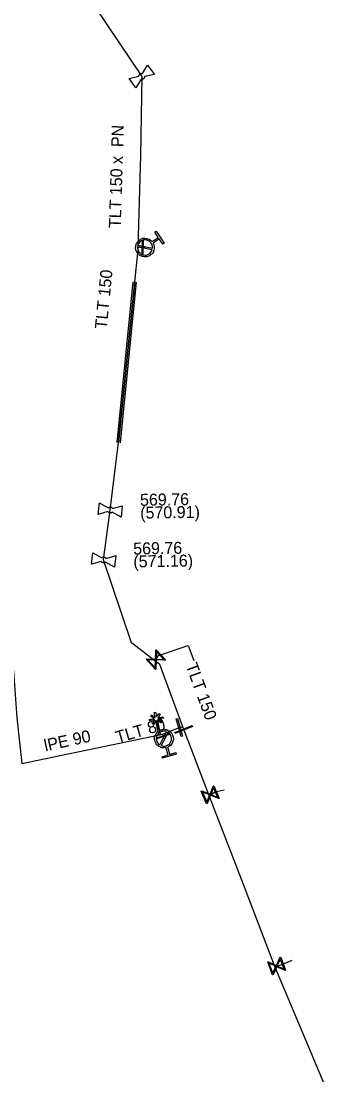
# Model space of a CAD drawing. Extents: x -643544 to -637295, y -1119190 to -1111715.
# Drawn here: x -641833.9 to -641799.6, y -1112714.6 to -1112600.1 of the extents above; entities that cross this region are included whole.
import ezdxf

# ---------------------------------------------------------------- set-up
doc = ezdxf.new("R2010")
doc.units = 0
for name, color, linetype in [('Default', 7, 'Continuous'), ('VP Chránička', 7, 'Continuous'), ('VP Chránička - okraje', 7, 'Continuous'), ('VP Hydrant', 7, 'Continuous'), ('VP Lomový bod', 7, 'Continuous'), ('VP Lomový bod - popis', 7, 'Continuous'), ('VP Přípojka', 7, 'Continuous'), ('VP Změna materiálu', 7, 'Continuous'), ('VP Řad', 7, 'Continuous'), ('VP Řad - popis', 7, 'Continuous'), ('VP Šoupě', 7, 'Continuous')]:
    doc.layers.add(name, color=color, linetype=linetype)

msp = doc.modelspace()

# ---------------------------------------------------------------- linework, layer by layer
at = {"layer": 'Default'}
for points in [[(-641821.08, -1112606.09), (-641821.08, -1112606.04), (-641821.05, -1112605.99), (-641821.02, -1112605.92), (-641820.95, -1112605.87), (-641820.89, -1112605.82), (-641820.8, -1112605.81), (-641820.75, -1112605.8), (-641820.7, -1112605.81)], [(-641820.46, -1112606.14), (-641820.46, -1112606.2), (-641820.48, -1112606.25), (-641820.52, -1112606.32), (-641820.58, -1112606.37), (-641820.65, -1112606.42), (-641820.73, -1112606.43), (-641820.79, -1112606.44), (-641820.84, -1112606.42)], [(-641819.55, -1112624.21), (-641819.37, -1112624.52), (-641819.44, -1112624.88), (-641819.51, -1112625.29), (-641819.86, -1112625.53), (-641820.2, -1112625.76), (-641820.6, -1112625.68), (-641821.01, -1112625.61), (-641821.25, -1112625.27), (-641821.48, -1112624.93), (-641821.41, -1112624.52), (-641821.33, -1112624.11), (-641820.99, -1112623.88), (-641820.65, -1112623.64), (-641820.24, -1112623.72), (-641819.88, -1112623.78), (-641819.65, -1112624.06)], [(-641819.61, -1112624.76), (-641819.59, -1112624.48), (-641819.75, -1112624.24), (-641819.94, -1112623.96), (-641820.27, -1112623.9), (-641820.6, -1112623.84), (-641820.88, -1112624.03), (-641821.12, -1112624.19), (-641821.2, -1112624.46)], [(-641821.23, -1112624.64), (-641821.25, -1112624.92), (-641821.09, -1112625.16), (-641820.9, -1112625.44), (-641820.57, -1112625.5), (-641820.24, -1112625.56), (-641819.96, -1112625.37), (-641819.72, -1112625.2), (-641819.64, -1112624.94)], [(-641824.4, -1112652.98), (-641824.36, -1112652.94), (-641824.31, -1112652.92), (-641824.23, -1112652.89), (-641824.15, -1112652.9), (-641824.07, -1112652.91), (-641824, -1112652.96), (-641823.96, -1112652.99), (-641823.93, -1112653.04)], [(-641823.98, -1112653.44), (-641824.02, -1112653.48), (-641824.07, -1112653.5), (-641824.15, -1112653.53), (-641824.23, -1112653.52), (-641824.31, -1112653.51), (-641824.38, -1112653.46), (-641824.42, -1112653.43), (-641824.45, -1112653.38)], [(-641824.7, -1112658.86), (-641824.74, -1112658.9), (-641824.79, -1112658.92), (-641824.87, -1112658.95), (-641824.95, -1112658.94), (-641825.03, -1112658.93), (-641825.1, -1112658.88), (-641825.14, -1112658.85), (-641825.17, -1112658.8)], [(-641825.12, -1112658.4), (-641825.08, -1112658.36), (-641825.03, -1112658.34), (-641824.95, -1112658.31), (-641824.87, -1112658.32), (-641824.79, -1112658.33), (-641824.72, -1112658.38), (-641824.68, -1112658.41), (-641824.65, -1112658.46)], [(-641818.16, -1112679.02), (-641818.51, -1112679.1), (-641818.83, -1112678.93), (-641819.2, -1112678.73), (-641819.32, -1112678.34), (-641819.44, -1112677.94), (-641819.25, -1112677.58), (-641819.06, -1112677.21), (-641818.66, -1112677.09), (-641818.27, -1112676.96), (-641817.9, -1112677.16), (-641817.53, -1112677.35), (-641817.41, -1112677.74), (-641817.29, -1112678.14), (-641817.48, -1112678.51), (-641817.64, -1112678.83), (-641817.98, -1112678.97)], [(-641818.07, -1112677.28), (-641818.33, -1112677.18), (-641818.6, -1112677.27), (-641818.92, -1112677.37), (-641819.08, -1112677.66), (-641819.24, -1112677.96), (-641819.14, -1112678.28), (-641819.05, -1112678.56), (-641818.82, -1112678.72)], [(-641818.66, -1112678.8), (-641818.4, -1112678.91), (-641818.12, -1112678.82), (-641817.8, -1112678.72), (-641817.64, -1112678.42), (-641817.49, -1112678.12), (-641817.59, -1112677.8), (-641817.67, -1112677.52), (-641817.91, -1112677.37)]]:
    msp.add_open_spline(points, degree=3, dxfattribs=at)
at = {"layer": 'VP Chránička'}
for points in [[(-641823.28, -1112645.88), (-641821.54, -1112628.44)], [(-641821.54, -1112628.44), (-641823.28, -1112645.88)]]:
    msp.add_lwpolyline(points, dxfattribs=at)
at = {"layer": 'VP Chránička - okraje'}
for points in [[(-641823.44, -1112645.86), (-641821.7, -1112628.42)], [(-641823.43, -1112645.87), (-641821.69, -1112628.43)], [(-641821.39, -1112628.45), (-641823.13, -1112645.89)], [(-641821.38, -1112628.46), (-641823.12, -1112645.9)]]:
    msp.add_lwpolyline(points, dxfattribs=at)
at = {"layer": 'VP Hydrant'}
for points in [[(-641819.65, -1112624.06), (-641818.98, -1112623.6), (-641819.37, -1112623.03), (-641819.22, -1112622.92), (-641818.33, -1112624.21), (-641818.48, -1112624.32), (-641818.87, -1112623.75), (-641819.55, -1112624.21)], [(-641821.2, -1112624.46), (-641819.61, -1112624.76)], [(-641819.64, -1112624.94), (-641821.23, -1112624.64)], [(-641818.82, -1112678.72), (-641818.07, -1112677.28)], [(-641817.91, -1112677.37), (-641818.66, -1112678.8)], [(-641817.98, -1112678.97), (-641817.74, -1112679.75), (-641817.08, -1112679.54), (-641817.02, -1112679.72), (-641818.51, -1112680.18), (-641818.57, -1112680.01), (-641817.91, -1112679.8), (-641818.16, -1112679.02)]]:
    msp.add_lwpolyline(points, dxfattribs=at)
at = {"layer": 'VP Lomový bod'}
for points in [[(-641820.7, -1112605.81), (-641820.13, -1112604.88)], [(-641820.13, -1112604.88), (-641819.39, -1112605.89), (-641820.46, -1112606.14)], [(-641820.84, -1112606.42), (-641821.41, -1112607.36), (-641822.15, -1112606.35), (-641821.08, -1112606.09)], [(-641825.5, -1112653.68), (-641825.36, -1112652.44), (-641824.4, -1112652.98)], [(-641823.93, -1112653.04), (-641822.88, -1112652.74), (-641823.02, -1112653.98), (-641823.98, -1112653.44)], [(-641824.45, -1112653.38), (-641825.5, -1112653.68)], [(-641826.22, -1112659.1), (-641826.08, -1112657.86), (-641825.12, -1112658.4)], [(-641825.17, -1112658.8), (-641826.22, -1112659.1)], [(-641824.65, -1112658.46), (-641823.6, -1112658.16), (-641823.74, -1112659.4), (-641824.7, -1112658.86)]]:
    msp.add_lwpolyline(points, dxfattribs=at)
at = {"layer": 'VP Přípojka'}
for points in [[(-641820.42, -1112624.7), (-641820.67, -1112624.7), (-641821.19, -1112624.68)], [(-641818.96, -1112669.03), (-641815.72, -1112667.93), (-641815.13, -1112669.56)], [(-641819.34, -1112669.59), (-641819.24, -1112669.46), (-641818.96, -1112669.03)], [(-641818.38, -1112678.03), (-641818.42, -1112677.76), (-641818.53, -1112677.54)], [(-641813.49, -1112684.15), (-641813.34, -1112684.14), (-641812.79, -1112683.82)], [(-641812.79, -1112683.82), (-641811.84, -1112683.62)], [(-641805.76, -1112702.65), (-641804.44, -1112702.11)], [(-641806.32, -1112702.79), (-641806.15, -1112702.75), (-641805.76, -1112702.65)]]:
    msp.add_lwpolyline(points, dxfattribs=at)
at = {"layer": 'VP Změna materiálu'}
msp.add_lwpolyline([(-641819.31, -1112675.73), (-641819.43, -1112675.2), (-641819.27, -1112675.17), (-641819.16, -1112675.69), (-641818.91, -1112675.3), (-641818.78, -1112675.38), (-641819.03, -1112675.77), (-641818.47, -1112675.66), (-641818.43, -1112675.81), (-641819.01, -1112675.93), (-641818.61, -1112676.19), (-641818.7, -1112676.32), (-641819.08, -1112676.06), (-641818.76, -1112677.61), (-641818.91, -1112677.65), (-641819.24, -1112676.09), (-641819.5, -1112676.49), (-641819.63, -1112676.4), (-641819.37, -1112676), (-641819.94, -1112676.12), (-641819.97, -1112675.97), (-641819.41, -1112675.85), (-641819.8, -1112675.6), (-641819.71, -1112675.47), (-641819.31, -1112675.73)], dxfattribs=at)
at = {"layer": 'VP Řad'}
for points in [[(-641836.98, -1112444.06), (-641835.95, -1112454.2), (-641832.28, -1112507.84), (-641832.2, -1112508.33), (-641831.47, -1112528.32), (-641829.81, -1112563.51), (-641828.48, -1112591.77), (-641828.2, -1112593.77), (-641827.99, -1112595.32), (-641825.74, -1112598.69), (-641820.77, -1112606.12), (-641820.89, -1112614.72), (-641821.19, -1112624.68), (-641821.21, -1112625.3)], [(-641799.6, -1112718.81), (-641802.96, -1112710.8), (-641806.32, -1112702.79), (-641809.93, -1112693.41), (-641813.49, -1112684.15), (-641815.42, -1112679.13), (-641816.22, -1112677.05), (-641816.33, -1112676.77), (-641818.82, -1112669.98), (-641819.34, -1112669.59), (-641821.9, -1112667.63), (-641824.91, -1112658.63), (-641824.19, -1112653.21), (-641823.56, -1112647.9), (-641823.28, -1112645.88), (-641821.54, -1112628.44), (-641821.21, -1112625.3)], [(-641813.22, -1112747.05), (-641849.63, -1112750.25), (-641881.27, -1112752.06), (-641884.85, -1112751.92), (-641909.07, -1112751.66), (-641910.72, -1112736.98), (-641914.03, -1112712.35), (-641914.48, -1112707.66), (-641914.47, -1112706.15), (-641914.78, -1112703.64), (-641915.28, -1112699.25), (-641917.75, -1112672.4), (-641917.78, -1112671.99), (-641917.77, -1112671.78), (-641917.47, -1112657.03), (-641891.4, -1112657.23), (-641872.73, -1112657.15), (-641868.07, -1112657.13), (-641838.71, -1112661.44), (-641834.69, -1112670.7), (-641834.32, -1112675.79), (-641833.79, -1112680.75)], [(-641818.84, -1112677.63), (-641818.53, -1112677.54), (-641816.69, -1112676.84), (-641816.33, -1112676.77)], [(-641833.79, -1112680.75), (-641818.84, -1112677.63)]]:
    msp.add_lwpolyline(points, dxfattribs=at)
at = {"layer": 'VP Šoupě'}
for points in [[(-641820.61, -1112623.95), (-641820.64, -1112625.45), (-641820.73, -1112625.45), (-641820.7, -1112623.95), (-641820.61, -1112623.95)], [(-641819.2, -1112668.4), (-641818.18, -1112669.5), (-641818.23, -1112669.54), (-641818.36, -1112669.53), (-641819.2, -1112669.5), (-641819.23, -1112670.48), (-641819.28, -1112670.52), (-641820.3, -1112669.42), (-641820.25, -1112669.38), (-641819.28, -1112669.41), (-641819.25, -1112668.57), (-641819.25, -1112668.44), (-641819.2, -1112668.4)], [(-641819.17, -1112668.58), (-641819.19, -1112669.42), (-641818.36, -1112669.44), (-641819.17, -1112668.58)], [(-641819.31, -1112670.34), (-641819.28, -1112669.5), (-641820.12, -1112669.48), (-641819.31, -1112670.34)], [(-641816.9, -1112675.86), (-641816.36, -1112677.79), (-641816.48, -1112677.82), (-641817.02, -1112675.89), (-641816.9, -1112675.86)], [(-641815.27, -1112676.74), (-641817.13, -1112677.47), (-641817.18, -1112677.36), (-641815.32, -1112676.62), (-641815.27, -1112676.74)], [(-641817.69, -1112677.56), (-641819.12, -1112678.05), (-641819.15, -1112677.96), (-641817.72, -1112677.47), (-641817.69, -1112677.56)], [(-641812.94, -1112683.16), (-641812.36, -1112684.54), (-641812.42, -1112684.56), (-641812.53, -1112684.51), (-641813.31, -1112684.2), (-641813.68, -1112685.1), (-641813.74, -1112685.12), (-641814.32, -1112683.74), (-641814.26, -1112683.72), (-641813.36, -1112684.08), (-641813.05, -1112683.3), (-641813, -1112683.18), (-641812.94, -1112683.16)], [(-641813.71, -1112684.95), (-641813.4, -1112684.16), (-641814.18, -1112683.85), (-641813.71, -1112684.95)], [(-641812.97, -1112683.34), (-641813.28, -1112684.12), (-641812.5, -1112684.43), (-641812.97, -1112683.34)], [(-641805.7, -1112701.79), (-641805.19, -1112703.2), (-641805.25, -1112703.22), (-641805.36, -1112703.16), (-641806.13, -1112702.81), (-641806.53, -1112703.69), (-641806.6, -1112703.71), (-641807.11, -1112702.3), (-641807.05, -1112702.28), (-641806.17, -1112702.69), (-641805.82, -1112701.93), (-641805.77, -1112701.81), (-641805.7, -1112701.79)], [(-641806.56, -1112703.54), (-641806.21, -1112702.77), (-641806.97, -1112702.42), (-641806.56, -1112703.54)], [(-641805.74, -1112701.97), (-641806.09, -1112702.73), (-641805.33, -1112703.08), (-641805.74, -1112701.97)]]:
    msp.add_lwpolyline(points, dxfattribs=at)

# ---------------------------------------------------------------- texts
at = {"layer": 'VP Lomový bod - popis'}
for s, p in [('569.76', (-641820.95, -1112652.76)), ('(570.91)', (-641820.93, -1112654.16)), ('569.76', (-641821.69, -1112658.05)), ('(571.16)', (-641821.67, -1112659.45))]:
    msp.add_text(s, height=1.3, rotation=1, dxfattribs=at).set_placement(p)
at = {"layer": 'VP Řad - popis'}
for s, rotation, p in [('TLT 150 x  PN ', 88.2844, (-641823.05, -1112622.6)), ('TLT 150', 84.3024, (-641824.58, -1112633.61)), ('TLT 150', 290.1388, (-641816.03, -1112670.08)), ('TLT 80', 16.1892, (-641823.39, -1112678.55)), ('lPE 90', 12.3699, (-641831.22, -1112679.44))]:
    msp.add_text(s, height=1.3, rotation=rotation, dxfattribs=at).set_placement(p)

doc.saveas('drawing.dxf')
